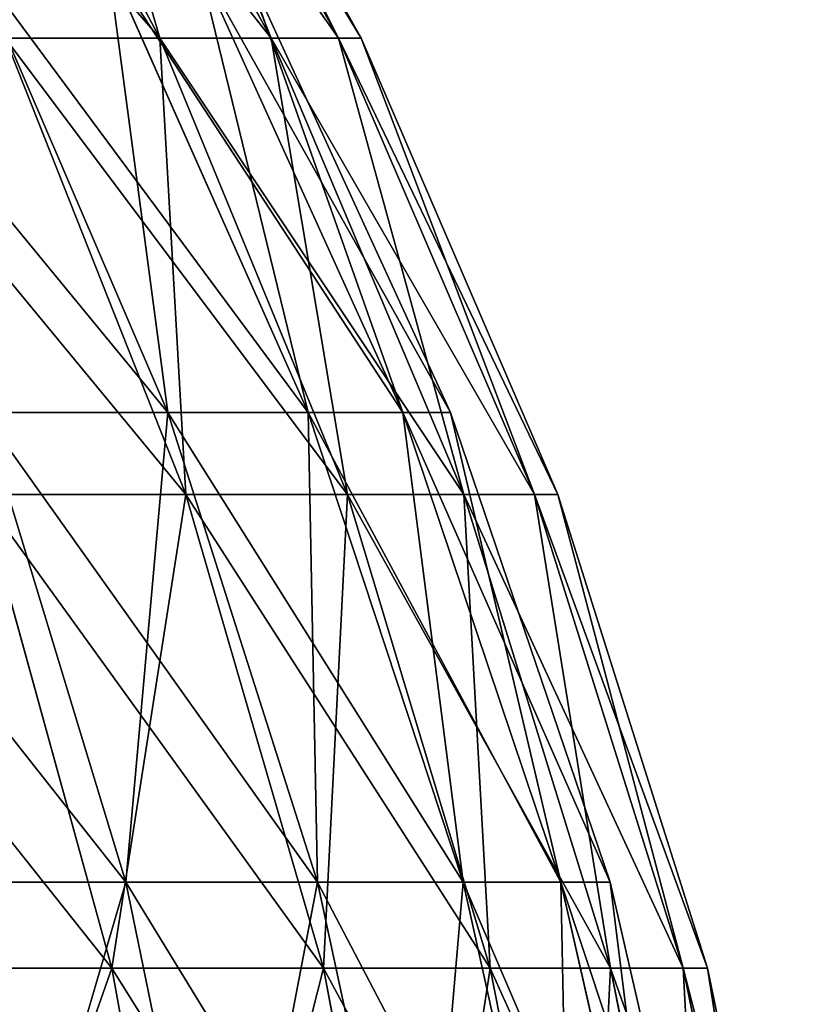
# Model space of a CAD drawing. Extents: x 0.04 to 8.7, y -7.15 to 0.
# Tile 370 of 464: x 6.82 to 7.29, y -3.47 to -2.88. Entities that reach past the tile are written whole.
import ezdxf

# ---------------------------------------------------------------- set-up
doc = ezdxf.new("R2010")
doc.units = 0
doc.header["$MEASUREMENT"] = 0
doc.layers.get('0').update_dxf_attribs({"linetype": 'CONTINUOUS'})

# ---------------------------------------------------------------- blocks, each defined once
blk = doc.blocks.new('ACE_M_STL')
at = {"color": 0}
for p, q in [((6.901, -2.89266, 0.79284), (6.76186, -2.63117, 0.74919)), ((6.901, -2.89266, 0.79284), (6.76186, -2.63117, 0.74919)), ((6.901, -2.89266, -0.79284), (6.76186, -2.63117, -0.74919)), ((6.901, -2.89266, -0.79284), (6.76186, -2.63117, -0.74919)), ((6.96824, -2.89266, 0.53313), (6.8254, -2.63117, 0.50377)), ((6.96824, -2.89266, 0.53313), (6.8254, -2.63117, 0.50377)), ((6.96824, -2.89266, -0.53313), (6.8254, -2.63117, -0.50377)), ((6.96824, -2.89266, -0.53313), (6.8254, -2.63117, -0.50377)), ((7.00887, -2.89266, 0.26794), (6.86379, -2.63117, 0.25319)), ((7.00887, -2.89266, 0.26794), (6.86379, -2.63117, 0.25319)), ((7.00887, -2.89266, -0.26794), (6.86379, -2.63117, -0.25319)), ((7.00887, -2.89266, -0.26794), (6.86379, -2.63117, -0.25319)), ((7.02245, -2.89266), (6.87663, -2.63117)), ((7.02245, -2.89266), (6.87663, -2.63117)), ((6.78896, -2.84657, 0.9104), (6.90587, -3.11818, 0.95447)), ((6.78896, -2.84657, 0.9104), (6.90587, -3.11818, 0.95447)), ((6.78896, -2.84657, -0.9104), (6.90587, -3.11818, -0.95447)), ((6.78896, -2.84657, -0.9104), (6.90587, -3.11818, -0.95447)), ((6.86977, -2.84657, 0.65727), (6.99059, -3.11818, 0.68909)), ((6.86977, -2.84657, 0.65727), (6.99059, -3.11818, 0.68909)), ((6.86977, -2.84657, -0.65727), (6.99059, -3.11818, -0.68909)), ((6.86977, -2.84657, -0.65727), (6.99059, -3.11818, -0.68909)), ((6.92413, -2.84657, 0.39717), (7.04757, -3.11818, 0.4164)), ((6.92413, -2.84657, 0.39717), (7.04757, -3.11818, 0.4164)), ((6.92413, -2.84657, -0.39717), (7.04757, -3.11818, -0.4164)), ((6.92413, -2.84657, -0.39717), (7.04757, -3.11818, -0.4164)), ((6.95145, -2.84657, 0.13286), (7.07621, -3.11818, 0.13929)), ((6.95145, -2.84657, 0.13286), (7.07621, -3.11818, 0.13929)), ((6.95145, -2.84657, -0.13286), (7.07621, -3.11818, -0.13929)), ((6.95145, -2.84657, -0.13286), (7.07621, -3.11818, -0.13929)), ((6.80782, -2.89266, 1.04443), (6.901, -2.89266, 0.79284)), ((6.901, -2.89266, -0.79284), (6.80782, -2.89266, -1.04443)), ((6.9168, -3.16757, 1.0912), (6.80782, -2.89266, 1.04443)), ((6.80782, -2.89266, 1.04443), (6.901, -2.89266, 0.79284)), ((6.9168, -3.16757, 1.0912), (6.80782, -2.89266, 1.04443)), ((6.9168, -3.16757, -1.0912), (6.80782, -2.89266, -1.04443)), ((6.901, -2.89266, -0.79284), (6.80782, -2.89266, -1.04443)), ((6.9168, -3.16757, -1.0912), (6.80782, -2.89266, -1.04443)), ((6.901, -2.89266, 0.79284), (6.96824, -2.89266, 0.53313)), ((6.96824, -2.89266, -0.53313), (6.901, -2.89266, -0.79284)), ((7.01415, -3.16757, 0.82835), (6.901, -2.89266, 0.79284)), ((6.901, -2.89266, 0.79284), (6.96824, -2.89266, 0.53313)), ((7.01415, -3.16757, 0.82835), (6.901, -2.89266, 0.79284)), ((7.01415, -3.16757, -0.82835), (6.901, -2.89266, -0.79284)), ((6.96824, -2.89266, -0.53313), (6.901, -2.89266, -0.79284)), ((7.01415, -3.16757, -0.82835), (6.901, -2.89266, -0.79284)), ((6.96824, -2.89266, 0.53313), (7.00887, -2.89266, 0.26794)), ((7.00887, -2.89266, -0.26794), (6.96824, -2.89266, -0.53313)), ((7.08441, -3.16757, 0.557), (6.96824, -2.89266, 0.53313)), ((6.96824, -2.89266, 0.53313), (7.00887, -2.89266, 0.26794)), ((7.08441, -3.16757, 0.557), (6.96824, -2.89266, 0.53313)), ((7.08441, -3.16757, -0.557), (6.96824, -2.89266, -0.53313)), ((7.00887, -2.89266, -0.26794), (6.96824, -2.89266, -0.53313)), ((7.08441, -3.16757, -0.557), (6.96824, -2.89266, -0.53313)), ((7.00887, -2.89266, 0.26794), (7.02245, -2.89266)), ((7.02245, -2.89266), (7.00887, -2.89266, -0.26794)), ((7.12685, -3.16757, 0.27994), (7.00887, -2.89266, 0.26794)), ((7.00887, -2.89266, 0.26794), (7.02245, -2.89266)), ((7.12685, -3.16757, 0.27994), (7.00887, -2.89266, 0.26794)), ((7.12685, -3.16757, -0.27994), (7.00887, -2.89266, -0.26794)), ((7.02245, -2.89266), (7.00887, -2.89266, -0.26794)), ((7.12685, -3.16757, -0.27994), (7.00887, -2.89266, -0.26794)), ((7.14105, -3.16757), (7.02245, -2.89266)), ((7.14105, -3.16757), (7.02245, -2.89266)), ((6.79431, -3.11818, 1.20974), (6.88057, -3.40116, 1.25286)), ((6.79431, -3.11818, 1.20974), (6.88057, -3.40116, 1.25286)), ((6.79431, -3.11818, 1.20974), (6.90587, -3.11818, 0.95447)), ((6.90587, -3.11818, -0.95447), (6.79431, -3.11818, -1.20974)), ((6.79431, -3.11818, -1.20974), (6.88057, -3.40116, -1.25286)), ((6.79431, -3.11818, -1.20974), (6.88057, -3.40116, -1.25286)), ((6.79431, -3.11818, 1.20974), (6.90587, -3.11818, 0.95447)), ((6.90587, -3.11818, -0.95447), (6.79431, -3.11818, -1.20974)), ((6.90587, -3.11818, 0.95447), (6.99611, -3.40116, 0.98849)), ((6.90587, -3.11818, 0.95447), (6.99611, -3.40116, 0.98849)), ((6.90587, -3.11818, 0.95447), (6.99059, -3.11818, 0.68909)), ((6.99059, -3.11818, -0.68909), (6.90587, -3.11818, -0.95447)), ((6.90587, -3.11818, -0.95447), (6.99611, -3.40116, -0.98849)), ((6.90587, -3.11818, -0.95447), (6.99611, -3.40116, -0.98849)), ((6.90587, -3.11818, 0.95447), (6.99059, -3.11818, 0.68909)), ((6.99059, -3.11818, -0.68909), (6.90587, -3.11818, -0.95447)), ((6.99059, -3.11818, 0.68909), (7.08385, -3.40116, 0.71365)), ((6.99059, -3.11818, 0.68909), (7.08385, -3.40116, 0.71365)), ((6.99059, -3.11818, 0.68909), (7.04757, -3.11818, 0.4164)), ((7.04757, -3.11818, -0.4164), (6.99059, -3.11818, -0.68909)), ((6.99059, -3.11818, -0.68909), (7.08385, -3.40116, -0.71365)), ((6.99059, -3.11818, -0.68909), (7.08385, -3.40116, -0.71365)), ((6.99059, -3.11818, 0.68909), (7.04757, -3.11818, 0.4164)), ((7.04757, -3.11818, -0.4164), (6.99059, -3.11818, -0.68909)), ((7.04757, -3.11818, 0.4164), (7.14286, -3.40116, 0.43124)), ((7.04757, -3.11818, 0.4164), (7.14286, -3.40116, 0.43124)), ((7.04757, -3.11818, 0.4164), (7.07621, -3.11818, 0.13929)), ((7.07621, -3.11818, -0.13929), (7.04757, -3.11818, -0.4164)), ((7.04757, -3.11818, -0.4164), (7.14286, -3.40116, -0.43124)), ((7.04757, -3.11818, -0.4164), (7.14286, -3.40116, -0.43124)), ((7.04757, -3.11818, 0.4164), (7.07621, -3.11818, 0.13929)), ((7.07621, -3.11818, -0.13929), (7.04757, -3.11818, -0.4164)), ((7.07621, -3.11818, 0.13929), (7.17253, -3.40116, 0.14426)), ((7.07621, -3.11818, 0.13929), (7.17253, -3.40116, 0.14426)), ((7.07621, -3.11818, 0.13929), (7.07621, -3.11818, -0.13929)), ((7.07621, -3.11818, -0.13929), (7.17253, -3.40116, -0.14426)), ((7.07621, -3.11818, -0.13929), (7.17253, -3.40116, -0.14426)), ((7.07621, -3.11818, 0.13929), (7.07621, -3.11818, -0.13929)), ((6.79336, -3.16757, 1.34285), (6.9168, -3.16757, 1.0912)), ((6.9168, -3.16757, -1.0912), (6.79336, -3.16757, -1.34285)), ((6.87218, -3.45307, 1.3866), (6.79336, -3.16757, 1.34285)), ((6.79336, -3.16757, 1.34285), (6.9168, -3.16757, 1.0912)), ((6.87218, -3.45307, 1.3866), (6.79336, -3.16757, 1.34285)), ((6.87218, -3.45307, -1.3866), (6.79336, -3.16757, -1.34285)), ((6.9168, -3.16757, -1.0912), (6.79336, -3.16757, -1.34285)), ((6.87218, -3.45307, -1.3866), (6.79336, -3.16757, -1.34285)), ((6.9168, -3.16757, 1.0912), (7.01415, -3.16757, 0.82835)), ((7.01415, -3.16757, -0.82835), (6.9168, -3.16757, -1.0912)), ((6.99965, -3.45307, 1.12675), (6.9168, -3.16757, 1.0912)), ((6.9168, -3.16757, 1.0912), (7.01415, -3.16757, 0.82835)), ((6.99965, -3.45307, 1.12675), (6.9168, -3.16757, 1.0912)), ((6.99965, -3.45307, -1.12675), (6.9168, -3.16757, -1.0912)), ((7.01415, -3.16757, -0.82835), (6.9168, -3.16757, -1.0912)), ((6.99965, -3.45307, -1.12675), (6.9168, -3.16757, -1.0912)), ((7.01415, -3.16757, 0.82835), (7.08441, -3.16757, 0.557)), ((7.08441, -3.16757, -0.557), (7.01415, -3.16757, -0.82835)), ((7.10017, -3.45307, 0.85534), (7.01415, -3.16757, 0.82835)), ((7.01415, -3.16757, 0.82835), (7.08441, -3.16757, 0.557)), ((7.10017, -3.45307, 0.85534), (7.01415, -3.16757, 0.82835)), ((7.10017, -3.45307, -0.85534), (7.01415, -3.16757, -0.82835)), ((7.08441, -3.16757, -0.557), (7.01415, -3.16757, -0.82835)), ((7.10017, -3.45307, -0.85534), (7.01415, -3.16757, -0.82835)), ((7.08441, -3.16757, 0.557), (7.12685, -3.16757, 0.27994)), ((7.12685, -3.16757, -0.27994), (7.08441, -3.16757, -0.557)), ((7.17271, -3.45307, 0.57515), (7.08441, -3.16757, 0.557)), ((7.08441, -3.16757, 0.557), (7.12685, -3.16757, 0.27994)), ((7.17271, -3.45307, 0.57515), (7.08441, -3.16757, 0.557)), ((7.17271, -3.45307, -0.57515), (7.08441, -3.16757, -0.557)), ((7.12685, -3.16757, -0.27994), (7.08441, -3.16757, -0.557)), ((7.17271, -3.45307, -0.57515), (7.08441, -3.16757, -0.557)), ((7.12685, -3.16757, 0.27994), (7.14105, -3.16757)), ((7.14105, -3.16757), (7.12685, -3.16757, -0.27994)), ((7.21654, -3.45307, 0.28906), (7.12685, -3.16757, 0.27994)), ((7.12685, -3.16757, 0.27994), (7.14105, -3.16757)), ((7.21654, -3.45307, 0.28906), (7.12685, -3.16757, 0.27994)), ((7.21654, -3.45307, -0.28906), (7.12685, -3.16757, -0.27994)), ((7.14105, -3.16757), (7.12685, -3.16757, -0.27994)), ((7.21654, -3.45307, -0.28906), (7.12685, -3.16757, -0.27994)), ((7.2312, -3.45307), (7.14105, -3.16757)), ((7.2312, -3.45307), (7.14105, -3.16757)), ((6.73847, -3.40116, 1.50394), (6.88057, -3.40116, 1.25286)), ((6.88057, -3.40116, -1.25286), (6.73847, -3.40116, -1.50394)), ((6.73847, -3.40116, 1.50394), (6.88057, -3.40116, 1.25286)), ((6.88057, -3.40116, -1.25286), (6.73847, -3.40116, -1.50394)), ((6.88057, -3.40116, 1.25286), (6.94044, -3.69253, 1.28278)), ((6.88057, -3.40116, 1.25286), (6.94044, -3.69253, 1.28278)), ((6.88057, -3.40116, 1.25286), (6.99611, -3.40116, 0.98849)), ((6.99611, -3.40116, -0.98849), (6.88057, -3.40116, -1.25286)), ((6.88057, -3.40116, -1.25286), (6.94044, -3.69253, -1.28278)), ((6.88057, -3.40116, -1.25286), (6.94044, -3.69253, -1.28278)), ((6.88057, -3.40116, 1.25286), (6.99611, -3.40116, 0.98849)), ((6.99611, -3.40116, -0.98849), (6.88057, -3.40116, -1.25286)), ((6.99611, -3.40116, 0.98849), (7.05874, -3.69253, 1.0121)), ((6.99611, -3.40116, 0.98849), (7.05874, -3.69253, 1.0121)), ((6.99611, -3.40116, 0.98849), (7.08385, -3.40116, 0.71365)), ((7.08385, -3.40116, -0.71365), (6.99611, -3.40116, -0.98849)), ((6.99611, -3.40116, -0.98849), (7.05874, -3.69253, -1.0121)), ((6.99611, -3.40116, -0.98849), (7.05874, -3.69253, -1.0121)), ((6.99611, -3.40116, 0.98849), (7.08385, -3.40116, 0.71365)), ((7.08385, -3.40116, -0.71365), (6.99611, -3.40116, -0.98849)), ((7.08385, -3.40116, 0.71365), (7.14857, -3.69253, 0.73069)), ((7.08385, -3.40116, 0.71365), (7.14857, -3.69253, 0.73069)), ((7.08385, -3.40116, 0.71365), (7.14286, -3.40116, 0.43124)), ((7.14286, -3.40116, -0.43124), (7.08385, -3.40116, -0.71365)), ((7.08385, -3.40116, -0.71365), (7.14857, -3.69253, -0.73069)), ((7.08385, -3.40116, -0.71365), (7.14857, -3.69253, -0.73069)), ((7.08385, -3.40116, 0.71365), (7.14286, -3.40116, 0.43124)), ((7.14286, -3.40116, -0.43124), (7.08385, -3.40116, -0.71365)), ((7.14286, -3.40116, 0.43124), (7.209, -3.69253, 0.44154)), ((7.14286, -3.40116, 0.43124), (7.209, -3.69253, 0.44154)), ((7.14286, -3.40116, 0.43124), (7.17253, -3.40116, 0.14426)), ((7.17253, -3.40116, -0.14426), (7.14286, -3.40116, -0.43124)), ((7.14286, -3.40116, -0.43124), (7.209, -3.69253, -0.44154)), ((7.14286, -3.40116, -0.43124), (7.209, -3.69253, -0.44154)), ((7.14286, -3.40116, 0.43124), (7.17253, -3.40116, 0.14426)), ((7.17253, -3.40116, -0.14426), (7.14286, -3.40116, -0.43124)), ((7.17253, -3.40116, 0.14426), (7.23937, -3.69253, 0.1477)), ((7.17253, -3.40116, 0.14426), (7.23937, -3.69253, 0.1477)), ((7.17253, -3.40116, 0.14426), (7.17253, -3.40116, -0.14426)), ((7.17253, -3.40116, -0.14426), (7.23937, -3.69253, -0.1477)), ((7.17253, -3.40116, -0.14426), (7.23937, -3.69253, -0.1477)), ((7.17253, -3.40116, 0.14426), (7.17253, -3.40116, -0.14426)), ((6.71909, -3.45307, 1.63222), (6.87218, -3.45307, 1.3866)), ((6.87218, -3.45307, -1.3866), (6.71909, -3.45307, -1.63222)), ((6.71909, -3.45307, 1.63222), (6.87218, -3.45307, 1.3866)), ((6.87218, -3.45307, -1.3866), (6.71909, -3.45307, -1.63222)), ((6.87218, -3.45307, 1.3866), (6.99965, -3.45307, 1.12675)), ((6.99965, -3.45307, -1.12675), (6.87218, -3.45307, -1.3866)), ((6.92532, -3.74624, 1.41609), (6.87218, -3.45307, 1.3866)), ((6.87218, -3.45307, 1.3866), (6.99965, -3.45307, 1.12675)), ((6.92532, -3.74624, 1.41609), (6.87218, -3.45307, 1.3866)), ((6.92532, -3.74624, -1.41609), (6.87218, -3.45307, -1.3866)), ((6.99965, -3.45307, -1.12675), (6.87218, -3.45307, -1.3866)), ((6.92532, -3.74624, -1.41609), (6.87218, -3.45307, -1.3866)), ((6.99965, -3.45307, 1.12675), (7.10017, -3.45307, 0.85534)), ((7.10017, -3.45307, -0.85534), (6.99965, -3.45307, -1.12675)), ((7.05549, -3.74624, 1.15071), (6.99965, -3.45307, 1.12675)), ((6.99965, -3.45307, 1.12675), (7.10017, -3.45307, 0.85534)), ((7.05549, -3.74624, 1.15071), (6.99965, -3.45307, 1.12675)), ((7.05549, -3.74624, -1.15071), (6.99965, -3.45307, -1.12675)), ((7.10017, -3.45307, -0.85534), (6.99965, -3.45307, -1.12675)), ((7.05549, -3.74624, -1.15071), (6.99965, -3.45307, -1.12675)), ((7.10017, -3.45307, 0.85534), (7.17271, -3.45307, 0.57515)), ((7.17271, -3.45307, -0.57515), (7.10017, -3.45307, -0.85534)), ((7.15815, -3.74624, 0.87353), (7.10017, -3.45307, 0.85534)), ((7.10017, -3.45307, 0.85534), (7.17271, -3.45307, 0.57515)), ((7.15815, -3.74624, 0.87353), (7.10017, -3.45307, 0.85534)), ((7.15815, -3.74624, -0.87353), (7.10017, -3.45307, -0.85534)), ((7.17271, -3.45307, -0.57515), (7.10017, -3.45307, -0.85534)), ((7.15815, -3.74624, -0.87353), (7.10017, -3.45307, -0.85534)), ((7.17271, -3.45307, 0.57515), (7.21654, -3.45307, 0.28906)), ((7.21654, -3.45307, -0.28906), (7.17271, -3.45307, -0.57515)), ((7.23224, -3.74624, 0.58738), (7.17271, -3.45307, 0.57515)), ((7.17271, -3.45307, 0.57515), (7.21654, -3.45307, 0.28906)), ((7.23224, -3.74624, 0.58738), (7.17271, -3.45307, 0.57515)), ((7.23224, -3.74624, -0.58738), (7.17271, -3.45307, -0.57515)), ((7.21654, -3.45307, -0.28906), (7.17271, -3.45307, -0.57515)), ((7.23224, -3.74624, -0.58738), (7.17271, -3.45307, -0.57515)), ((7.21654, -3.45307, 0.28906), (7.2312, -3.45307)), ((7.2312, -3.45307), (7.21654, -3.45307, -0.28906)), ((7.277, -3.74624, 0.2952), (7.21654, -3.45307, 0.28906)), ((7.21654, -3.45307, 0.28906), (7.2312, -3.45307)), ((7.277, -3.74624, 0.2952), (7.21654, -3.45307, 0.28906)), ((7.277, -3.74624, -0.2952), (7.21654, -3.45307, -0.28906)), ((7.2312, -3.45307), (7.21654, -3.45307, -0.28906)), ((7.277, -3.74624, -0.2952), (7.21654, -3.45307, -0.28906)), ((7.29197, -3.74624), (7.2312, -3.45307)), ((7.29197, -3.74624), (7.2312, -3.45307))]:
    blk.add_line(p, q, dxfattribs=at)
mesh = blk.add_polyface(dxfattribs=at)
corners = [(6.76186, -2.63117, 0.74919), (6.80782, -2.89266, 1.04443), (6.901, -2.89266, 0.79284), (6.67381, -2.63117, 0.98692)]
mesh.append_faces([[corners[k] for k in face] for face in [(0, 1, 2), (1, 0, 3)]], dxfattribs={"vtx0": -1, "color": 0})
mesh = blk.add_polyface(dxfattribs=at)
corners = [(6.67381, -2.63117, -0.98692), (6.901, -2.89266, -0.79284), (6.80782, -2.89266, -1.04443), (6.76186, -2.63117, -0.74919)]
mesh.append_faces([[corners[k] for k in face] for face in [(0, 1, 2), (1, 0, 3)]], dxfattribs={"vtx0": -1, "color": 0})
mesh = blk.add_polyface(dxfattribs=at)
corners = [(6.8254, -2.63117, 0.50377), (6.901, -2.89266, 0.79284), (6.96824, -2.89266, 0.53313), (6.76186, -2.63117, 0.74919)]
mesh.append_faces([[corners[k] for k in face] for face in [(0, 1, 2), (1, 0, 3)]], dxfattribs={"vtx0": -1, "color": 0})
mesh = blk.add_polyface(dxfattribs=at)
corners = [(6.76186, -2.63117, -0.74919), (6.96824, -2.89266, -0.53313), (6.901, -2.89266, -0.79284), (6.8254, -2.63117, -0.50377)]
mesh.append_faces([[corners[k] for k in face] for face in [(0, 1, 2), (1, 0, 3)]], dxfattribs={"vtx0": -1, "color": 0})
mesh = blk.add_polyface(dxfattribs=at)
corners = [(6.86379, -2.63117, 0.25319), (6.96824, -2.89266, 0.53313), (7.00887, -2.89266, 0.26794), (6.8254, -2.63117, 0.50377)]
mesh.append_faces([[corners[k] for k in face] for face in [(0, 1, 2), (1, 0, 3)]], dxfattribs={"vtx0": -1, "color": 0})
mesh = blk.add_polyface(dxfattribs=at)
corners = [(6.8254, -2.63117, -0.50377), (7.00887, -2.89266, -0.26794), (6.96824, -2.89266, -0.53313), (6.86379, -2.63117, -0.25319)]
mesh.append_faces([[corners[k] for k in face] for face in [(0, 1, 2), (1, 0, 3)]], dxfattribs={"vtx0": -1, "color": 0})
mesh = blk.add_polyface(dxfattribs=at)
corners = [(6.87663, -2.63117), (7.00887, -2.89266, 0.26794), (7.02245, -2.89266), (6.86379, -2.63117, 0.25319)]
mesh.append_faces([[corners[k] for k in face] for face in [(0, 1, 2), (1, 0, 3)]], dxfattribs={"vtx0": -1, "color": 0})
mesh = blk.add_polyface(dxfattribs=at)
corners = [(6.86379, -2.63117, -0.25319), (7.02245, -2.89266), (7.00887, -2.89266, -0.26794), (6.87663, -2.63117)]
mesh.append_faces([[corners[k] for k in face] for face in [(0, 1, 2), (1, 0, 3)]], dxfattribs={"vtx0": -1, "color": 0})
mesh = blk.add_polyface(dxfattribs=at)
corners = [(6.68256, -2.84657, 1.15388), (6.90587, -3.11818, 0.95447), (6.79431, -3.11818, 1.20974), (6.78896, -2.84657, 0.9104)]
mesh.append_faces([[corners[k] for k in face] for face in [(0, 1, 2), (1, 0, 3)]], dxfattribs={"vtx0": -1, "color": 0})
mesh = blk.add_polyface(dxfattribs=at)
corners = [(6.78896, -2.84657, -0.9104), (6.79431, -3.11818, -1.20974), (6.90587, -3.11818, -0.95447), (6.68256, -2.84657, -1.15388)]
mesh.append_faces([[corners[k] for k in face] for face in [(0, 1, 2), (1, 0, 3)]], dxfattribs={"vtx0": -1, "color": 0})
mesh = blk.add_polyface(dxfattribs=at)
corners = [(6.78896, -2.84657, 0.9104), (6.99059, -3.11818, 0.68909), (6.90587, -3.11818, 0.95447), (6.86977, -2.84657, 0.65727)]
mesh.append_faces([[corners[k] for k in face] for face in [(0, 1, 2), (1, 0, 3)]], dxfattribs={"vtx0": -1, "color": 0})
mesh = blk.add_polyface(dxfattribs=at)
corners = [(6.86977, -2.84657, -0.65727), (6.90587, -3.11818, -0.95447), (6.99059, -3.11818, -0.68909), (6.78896, -2.84657, -0.9104)]
mesh.append_faces([[corners[k] for k in face] for face in [(0, 1, 2), (1, 0, 3)]], dxfattribs={"vtx0": -1, "color": 0})
mesh = blk.add_polyface(dxfattribs=at)
corners = [(6.86977, -2.84657, 0.65727), (7.04757, -3.11818, 0.4164), (6.99059, -3.11818, 0.68909), (6.92413, -2.84657, 0.39717)]
mesh.append_faces([[corners[k] for k in face] for face in [(0, 1, 2), (1, 0, 3)]], dxfattribs={"vtx0": -1, "color": 0})
mesh = blk.add_polyface(dxfattribs=at)
corners = [(6.92413, -2.84657, -0.39717), (6.99059, -3.11818, -0.68909), (7.04757, -3.11818, -0.4164), (6.86977, -2.84657, -0.65727)]
mesh.append_faces([[corners[k] for k in face] for face in [(0, 1, 2), (1, 0, 3)]], dxfattribs={"vtx0": -1, "color": 0})
mesh = blk.add_polyface(dxfattribs=at)
corners = [(6.92413, -2.84657, 0.39717), (7.07621, -3.11818, 0.13929), (7.04757, -3.11818, 0.4164), (6.95145, -2.84657, 0.13286)]
mesh.append_faces([[corners[k] for k in face] for face in [(0, 1, 2), (1, 0, 3)]], dxfattribs={"vtx0": -1, "color": 0})
mesh = blk.add_polyface(dxfattribs=at)
corners = [(6.95145, -2.84657, -0.13286), (7.04757, -3.11818, -0.4164), (7.07621, -3.11818, -0.13929), (6.92413, -2.84657, -0.39717)]
mesh.append_faces([[corners[k] for k in face] for face in [(0, 1, 2), (1, 0, 3)]], dxfattribs={"vtx0": -1, "color": 0})
mesh = blk.add_polyface(dxfattribs=at)
corners = [(6.95145, -2.84657, 0.13286), (7.07621, -3.11818, -0.13929), (7.07621, -3.11818, 0.13929), (6.95145, -2.84657, -0.13286)]
mesh.append_faces([[corners[k] for k in face] for face in [(0, 1, 2), (1, 0, 3)]], dxfattribs={"vtx0": -1, "color": 0})
mesh = blk.add_polyface(dxfattribs=at)
corners = [(6.80782, -2.89266, 1.04443), (6.79336, -3.16757, 1.34285), (6.9168, -3.16757, 1.0912), (6.68967, -2.89266, 1.28529)]
mesh.append_faces([[corners[k] for k in face] for face in [(0, 1, 2), (1, 0, 3)]], dxfattribs={"vtx0": -1, "color": 0})
mesh = blk.add_polyface(dxfattribs=at)
corners = [(6.68967, -2.89266, -1.28529), (6.9168, -3.16757, -1.0912), (6.79336, -3.16757, -1.34285), (6.80782, -2.89266, -1.04443)]
mesh.append_faces([[corners[k] for k in face] for face in [(0, 1, 2), (1, 0, 3)]], dxfattribs={"vtx0": -1, "color": 0})
mesh = blk.add_polyface(dxfattribs=at)
corners = [(6.901, -2.89266, 0.79284), (6.9168, -3.16757, 1.0912), (7.01415, -3.16757, 0.82835), (6.80782, -2.89266, 1.04443)]
mesh.append_faces([[corners[k] for k in face] for face in [(0, 1, 2), (1, 0, 3)]], dxfattribs={"vtx0": -1, "color": 0})
mesh = blk.add_polyface(dxfattribs=at)
corners = [(6.80782, -2.89266, -1.04443), (7.01415, -3.16757, -0.82835), (6.9168, -3.16757, -1.0912), (6.901, -2.89266, -0.79284)]
mesh.append_faces([[corners[k] for k in face] for face in [(0, 1, 2), (1, 0, 3)]], dxfattribs={"vtx0": -1, "color": 0})
mesh = blk.add_polyface(dxfattribs=at)
corners = [(6.96824, -2.89266, 0.53313), (7.01415, -3.16757, 0.82835), (7.08441, -3.16757, 0.557), (6.901, -2.89266, 0.79284)]
mesh.append_faces([[corners[k] for k in face] for face in [(0, 1, 2), (1, 0, 3)]], dxfattribs={"vtx0": -1, "color": 0})
mesh = blk.add_polyface(dxfattribs=at)
corners = [(6.901, -2.89266, -0.79284), (7.08441, -3.16757, -0.557), (7.01415, -3.16757, -0.82835), (6.96824, -2.89266, -0.53313)]
mesh.append_faces([[corners[k] for k in face] for face in [(0, 1, 2), (1, 0, 3)]], dxfattribs={"vtx0": -1, "color": 0})
mesh = blk.add_polyface(dxfattribs=at)
corners = [(7.00887, -2.89266, 0.26794), (7.08441, -3.16757, 0.557), (7.12685, -3.16757, 0.27994), (6.96824, -2.89266, 0.53313)]
mesh.append_faces([[corners[k] for k in face] for face in [(0, 1, 2), (1, 0, 3)]], dxfattribs={"vtx0": -1, "color": 0})
mesh = blk.add_polyface(dxfattribs=at)
corners = [(6.96824, -2.89266, -0.53313), (7.12685, -3.16757, -0.27994), (7.08441, -3.16757, -0.557), (7.00887, -2.89266, -0.26794)]
mesh.append_faces([[corners[k] for k in face] for face in [(0, 1, 2), (1, 0, 3)]], dxfattribs={"vtx0": -1, "color": 0})
mesh = blk.add_polyface(dxfattribs=at)
corners = [(7.02245, -2.89266), (7.12685, -3.16757, 0.27994), (7.14105, -3.16757), (7.00887, -2.89266, 0.26794)]
mesh.append_faces([[corners[k] for k in face] for face in [(0, 1, 2), (1, 0, 3)]], dxfattribs={"vtx0": -1, "color": 0})
mesh = blk.add_polyface(dxfattribs=at)
corners = [(7.00887, -2.89266, -0.26794), (7.14105, -3.16757), (7.12685, -3.16757, -0.27994), (7.02245, -2.89266)]
mesh.append_faces([[corners[k] for k in face] for face in [(0, 1, 2), (1, 0, 3)]], dxfattribs={"vtx0": -1, "color": 0})
mesh = blk.add_polyface(dxfattribs=at)
corners = [(6.65709, -3.11818, 1.45219), (6.88057, -3.40116, 1.25286), (6.73847, -3.40116, 1.50394), (6.79431, -3.11818, 1.20974)]
mesh.append_faces([[corners[k] for k in face] for face in [(0, 1, 2), (1, 0, 3)]], dxfattribs={"vtx0": -1, "color": 0})
mesh = blk.add_polyface(dxfattribs=at)
corners = [(6.79431, -3.11818, -1.20974), (6.73847, -3.40116, -1.50394), (6.88057, -3.40116, -1.25286), (6.65709, -3.11818, -1.45219)]
mesh.append_faces([[corners[k] for k in face] for face in [(0, 1, 2), (1, 0, 3)]], dxfattribs={"vtx0": -1, "color": 0})
mesh = blk.add_polyface(dxfattribs=at)
corners = [(6.79431, -3.11818, 1.20974), (6.99611, -3.40116, 0.98849), (6.88057, -3.40116, 1.25286), (6.90587, -3.11818, 0.95447)]
mesh.append_faces([[corners[k] for k in face] for face in [(0, 1, 2), (1, 0, 3)]], dxfattribs={"vtx0": -1, "color": 0})
mesh = blk.add_polyface(dxfattribs=at)
corners = [(6.90587, -3.11818, -0.95447), (6.88057, -3.40116, -1.25286), (6.99611, -3.40116, -0.98849), (6.79431, -3.11818, -1.20974)]
mesh.append_faces([[corners[k] for k in face] for face in [(0, 1, 2), (1, 0, 3)]], dxfattribs={"vtx0": -1, "color": 0})
mesh = blk.add_polyface(dxfattribs=at)
corners = [(6.90587, -3.11818, 0.95447), (7.08385, -3.40116, 0.71365), (6.99611, -3.40116, 0.98849), (6.99059, -3.11818, 0.68909)]
mesh.append_faces([[corners[k] for k in face] for face in [(0, 1, 2), (1, 0, 3)]], dxfattribs={"vtx0": -1, "color": 0})
mesh = blk.add_polyface(dxfattribs=at)
corners = [(6.99059, -3.11818, -0.68909), (6.99611, -3.40116, -0.98849), (7.08385, -3.40116, -0.71365), (6.90587, -3.11818, -0.95447)]
mesh.append_faces([[corners[k] for k in face] for face in [(0, 1, 2), (1, 0, 3)]], dxfattribs={"vtx0": -1, "color": 0})
mesh = blk.add_polyface(dxfattribs=at)
corners = [(6.99059, -3.11818, 0.68909), (7.14286, -3.40116, 0.43124), (7.08385, -3.40116, 0.71365), (7.04757, -3.11818, 0.4164)]
mesh.append_faces([[corners[k] for k in face] for face in [(0, 1, 2), (1, 0, 3)]], dxfattribs={"vtx0": -1, "color": 0})
mesh = blk.add_polyface(dxfattribs=at)
corners = [(7.04757, -3.11818, -0.4164), (7.08385, -3.40116, -0.71365), (7.14286, -3.40116, -0.43124), (6.99059, -3.11818, -0.68909)]
mesh.append_faces([[corners[k] for k in face] for face in [(0, 1, 2), (1, 0, 3)]], dxfattribs={"vtx0": -1, "color": 0})
mesh = blk.add_polyface(dxfattribs=at)
corners = [(7.04757, -3.11818, 0.4164), (7.17253, -3.40116, 0.14426), (7.14286, -3.40116, 0.43124), (7.07621, -3.11818, 0.13929)]
mesh.append_faces([[corners[k] for k in face] for face in [(0, 1, 2), (1, 0, 3)]], dxfattribs={"vtx0": -1, "color": 0})
mesh = blk.add_polyface(dxfattribs=at)
corners = [(7.07621, -3.11818, -0.13929), (7.14286, -3.40116, -0.43124), (7.17253, -3.40116, -0.14426), (7.04757, -3.11818, -0.4164)]
mesh.append_faces([[corners[k] for k in face] for face in [(0, 1, 2), (1, 0, 3)]], dxfattribs={"vtx0": -1, "color": 0})
mesh = blk.add_polyface(dxfattribs=at)
corners = [(7.07621, -3.11818, 0.13929), (7.17253, -3.40116, -0.14426), (7.17253, -3.40116, 0.14426), (7.07621, -3.11818, -0.13929)]
mesh.append_faces([[corners[k] for k in face] for face in [(0, 1, 2), (1, 0, 3)]], dxfattribs={"vtx0": -1, "color": 0})
mesh = blk.add_polyface(dxfattribs=at)
corners = [(6.79336, -3.16757, 1.34285), (6.71909, -3.45307, 1.63222), (6.87218, -3.45307, 1.3866), (6.6451, -3.16757, 1.58072)]
mesh.append_faces([[corners[k] for k in face] for face in [(0, 1, 2), (1, 0, 3)]], dxfattribs={"vtx0": -1, "color": 0})
mesh = blk.add_polyface(dxfattribs=at)
corners = [(6.6451, -3.16757, -1.58072), (6.87218, -3.45307, -1.3866), (6.71909, -3.45307, -1.63222), (6.79336, -3.16757, -1.34285)]
mesh.append_faces([[corners[k] for k in face] for face in [(0, 1, 2), (1, 0, 3)]], dxfattribs={"vtx0": -1, "color": 0})
mesh = blk.add_polyface(dxfattribs=at)
corners = [(6.9168, -3.16757, 1.0912), (6.87218, -3.45307, 1.3866), (6.99965, -3.45307, 1.12675), (6.79336, -3.16757, 1.34285)]
mesh.append_faces([[corners[k] for k in face] for face in [(0, 1, 2), (1, 0, 3)]], dxfattribs={"vtx0": -1, "color": 0})
mesh = blk.add_polyface(dxfattribs=at)
corners = [(6.79336, -3.16757, -1.34285), (6.99965, -3.45307, -1.12675), (6.87218, -3.45307, -1.3866), (6.9168, -3.16757, -1.0912)]
mesh.append_faces([[corners[k] for k in face] for face in [(0, 1, 2), (1, 0, 3)]], dxfattribs={"vtx0": -1, "color": 0})
mesh = blk.add_polyface(dxfattribs=at)
corners = [(7.01415, -3.16757, 0.82835), (6.99965, -3.45307, 1.12675), (7.10017, -3.45307, 0.85534), (6.9168, -3.16757, 1.0912)]
mesh.append_faces([[corners[k] for k in face] for face in [(0, 1, 2), (1, 0, 3)]], dxfattribs={"vtx0": -1, "color": 0})
mesh = blk.add_polyface(dxfattribs=at)
corners = [(6.9168, -3.16757, -1.0912), (7.10017, -3.45307, -0.85534), (6.99965, -3.45307, -1.12675), (7.01415, -3.16757, -0.82835)]
mesh.append_faces([[corners[k] for k in face] for face in [(0, 1, 2), (1, 0, 3)]], dxfattribs={"vtx0": -1, "color": 0})
mesh = blk.add_polyface(dxfattribs=at)
corners = [(7.08441, -3.16757, 0.557), (7.10017, -3.45307, 0.85534), (7.17271, -3.45307, 0.57515), (7.01415, -3.16757, 0.82835)]
mesh.append_faces([[corners[k] for k in face] for face in [(0, 1, 2), (1, 0, 3)]], dxfattribs={"vtx0": -1, "color": 0})
mesh = blk.add_polyface(dxfattribs=at)
corners = [(7.01415, -3.16757, -0.82835), (7.17271, -3.45307, -0.57515), (7.10017, -3.45307, -0.85534), (7.08441, -3.16757, -0.557)]
mesh.append_faces([[corners[k] for k in face] for face in [(0, 1, 2), (1, 0, 3)]], dxfattribs={"vtx0": -1, "color": 0})
mesh = blk.add_polyface(dxfattribs=at)
corners = [(7.12685, -3.16757, 0.27994), (7.17271, -3.45307, 0.57515), (7.21654, -3.45307, 0.28906), (7.08441, -3.16757, 0.557)]
mesh.append_faces([[corners[k] for k in face] for face in [(0, 1, 2), (1, 0, 3)]], dxfattribs={"vtx0": -1, "color": 0})
mesh = blk.add_polyface(dxfattribs=at)
corners = [(7.08441, -3.16757, -0.557), (7.21654, -3.45307, -0.28906), (7.17271, -3.45307, -0.57515), (7.12685, -3.16757, -0.27994)]
mesh.append_faces([[corners[k] for k in face] for face in [(0, 1, 2), (1, 0, 3)]], dxfattribs={"vtx0": -1, "color": 0})
mesh = blk.add_polyface(dxfattribs=at)
corners = [(7.14105, -3.16757), (7.21654, -3.45307, 0.28906), (7.2312, -3.45307), (7.12685, -3.16757, 0.27994)]
mesh.append_faces([[corners[k] for k in face] for face in [(0, 1, 2), (1, 0, 3)]], dxfattribs={"vtx0": -1, "color": 0})
mesh = blk.add_polyface(dxfattribs=at)
corners = [(7.12685, -3.16757, -0.27994), (7.2312, -3.45307), (7.21654, -3.45307, -0.28906), (7.14105, -3.16757)]
mesh.append_faces([[corners[k] for k in face] for face in [(0, 1, 2), (1, 0, 3)]], dxfattribs={"vtx0": -1, "color": 0})
mesh = blk.add_polyface(dxfattribs=at)
corners = [(6.73847, -3.40116, 1.50394), (6.94044, -3.69253, 1.28278), (6.79494, -3.69253, 1.53987), (6.88057, -3.40116, 1.25286)]
mesh.append_faces([[corners[k] for k in face] for face in [(0, 1, 2), (1, 0, 3)]], dxfattribs={"vtx0": -1, "color": 0})
mesh = blk.add_polyface(dxfattribs=at)
corners = [(6.88057, -3.40116, -1.25286), (6.79494, -3.69253, -1.53987), (6.94044, -3.69253, -1.28278), (6.73847, -3.40116, -1.50394)]
mesh.append_faces([[corners[k] for k in face] for face in [(0, 1, 2), (1, 0, 3)]], dxfattribs={"vtx0": -1, "color": 0})
mesh = blk.add_polyface(dxfattribs=at)
corners = [(6.88057, -3.40116, 1.25286), (7.05874, -3.69253, 1.0121), (6.94044, -3.69253, 1.28278), (6.99611, -3.40116, 0.98849)]
mesh.append_faces([[corners[k] for k in face] for face in [(0, 1, 2), (1, 0, 3)]], dxfattribs={"vtx0": -1, "color": 0})
mesh = blk.add_polyface(dxfattribs=at)
corners = [(6.99611, -3.40116, -0.98849), (6.94044, -3.69253, -1.28278), (7.05874, -3.69253, -1.0121), (6.88057, -3.40116, -1.25286)]
mesh.append_faces([[corners[k] for k in face] for face in [(0, 1, 2), (1, 0, 3)]], dxfattribs={"vtx0": -1, "color": 0})
mesh = blk.add_polyface(dxfattribs=at)
corners = [(6.99611, -3.40116, 0.98849), (7.14857, -3.69253, 0.73069), (7.05874, -3.69253, 1.0121), (7.08385, -3.40116, 0.71365)]
mesh.append_faces([[corners[k] for k in face] for face in [(0, 1, 2), (1, 0, 3)]], dxfattribs={"vtx0": -1, "color": 0})
mesh = blk.add_polyface(dxfattribs=at)
corners = [(7.08385, -3.40116, -0.71365), (7.05874, -3.69253, -1.0121), (7.14857, -3.69253, -0.73069), (6.99611, -3.40116, -0.98849)]
mesh.append_faces([[corners[k] for k in face] for face in [(0, 1, 2), (1, 0, 3)]], dxfattribs={"vtx0": -1, "color": 0})
mesh = blk.add_polyface(dxfattribs=at)
corners = [(7.08385, -3.40116, 0.71365), (7.209, -3.69253, 0.44154), (7.14857, -3.69253, 0.73069), (7.14286, -3.40116, 0.43124)]
mesh.append_faces([[corners[k] for k in face] for face in [(0, 1, 2), (1, 0, 3)]], dxfattribs={"vtx0": -1, "color": 0})
mesh = blk.add_polyface(dxfattribs=at)
corners = [(7.14286, -3.40116, -0.43124), (7.14857, -3.69253, -0.73069), (7.209, -3.69253, -0.44154), (7.08385, -3.40116, -0.71365)]
mesh.append_faces([[corners[k] for k in face] for face in [(0, 1, 2), (1, 0, 3)]], dxfattribs={"vtx0": -1, "color": 0})
mesh = blk.add_polyface(dxfattribs=at)
corners = [(7.14286, -3.40116, 0.43124), (7.23937, -3.69253, 0.1477), (7.209, -3.69253, 0.44154), (7.17253, -3.40116, 0.14426)]
mesh.append_faces([[corners[k] for k in face] for face in [(0, 1, 2), (1, 0, 3)]], dxfattribs={"vtx0": -1, "color": 0})
mesh = blk.add_polyface(dxfattribs=at)
corners = [(7.17253, -3.40116, -0.14426), (7.209, -3.69253, -0.44154), (7.23937, -3.69253, -0.1477), (7.14286, -3.40116, -0.43124)]
mesh.append_faces([[corners[k] for k in face] for face in [(0, 1, 2), (1, 0, 3)]], dxfattribs={"vtx0": -1, "color": 0})
mesh = blk.add_polyface(dxfattribs=at)
corners = [(7.17253, -3.40116, 0.14426), (7.23937, -3.69253, -0.1477), (7.23937, -3.69253, 0.1477), (7.17253, -3.40116, -0.14426)]
mesh.append_faces([[corners[k] for k in face] for face in [(0, 1, 2), (1, 0, 3)]], dxfattribs={"vtx0": -1, "color": 0})
mesh = blk.add_polyface(dxfattribs=at)
corners = [(6.87218, -3.45307, 1.3866), (6.76897, -3.74624, 1.66694), (6.92532, -3.74624, 1.41609), (6.71909, -3.45307, 1.63222)]
mesh.append_faces([[corners[k] for k in face] for face in [(0, 1, 2), (1, 0, 3)]], dxfattribs={"vtx0": -1, "color": 0})
mesh = blk.add_polyface(dxfattribs=at)
corners = [(6.71909, -3.45307, -1.63222), (6.92532, -3.74624, -1.41609), (6.76897, -3.74624, -1.66694), (6.87218, -3.45307, -1.3866)]
mesh.append_faces([[corners[k] for k in face] for face in [(0, 1, 2), (1, 0, 3)]], dxfattribs={"vtx0": -1, "color": 0})
mesh = blk.add_polyface(dxfattribs=at)
corners = [(6.99965, -3.45307, 1.12675), (6.92532, -3.74624, 1.41609), (7.05549, -3.74624, 1.15071), (6.87218, -3.45307, 1.3866)]
mesh.append_faces([[corners[k] for k in face] for face in [(0, 1, 2), (1, 0, 3)]], dxfattribs={"vtx0": -1, "color": 0})
mesh = blk.add_polyface(dxfattribs=at)
corners = [(6.87218, -3.45307, -1.3866), (7.05549, -3.74624, -1.15071), (6.92532, -3.74624, -1.41609), (6.99965, -3.45307, -1.12675)]
mesh.append_faces([[corners[k] for k in face] for face in [(0, 1, 2), (1, 0, 3)]], dxfattribs={"vtx0": -1, "color": 0})
mesh = blk.add_polyface(dxfattribs=at)
corners = [(7.10017, -3.45307, 0.85534), (7.05549, -3.74624, 1.15071), (7.15815, -3.74624, 0.87353), (6.99965, -3.45307, 1.12675)]
mesh.append_faces([[corners[k] for k in face] for face in [(0, 1, 2), (1, 0, 3)]], dxfattribs={"vtx0": -1, "color": 0})
mesh = blk.add_polyface(dxfattribs=at)
corners = [(6.99965, -3.45307, -1.12675), (7.15815, -3.74624, -0.87353), (7.05549, -3.74624, -1.15071), (7.10017, -3.45307, -0.85534)]
mesh.append_faces([[corners[k] for k in face] for face in [(0, 1, 2), (1, 0, 3)]], dxfattribs={"vtx0": -1, "color": 0})
mesh = blk.add_polyface(dxfattribs=at)
corners = [(7.17271, -3.45307, 0.57515), (7.15815, -3.74624, 0.87353), (7.23224, -3.74624, 0.58738), (7.10017, -3.45307, 0.85534)]
mesh.append_faces([[corners[k] for k in face] for face in [(0, 1, 2), (1, 0, 3)]], dxfattribs={"vtx0": -1, "color": 0})
mesh = blk.add_polyface(dxfattribs=at)
corners = [(7.10017, -3.45307, -0.85534), (7.23224, -3.74624, -0.58738), (7.15815, -3.74624, -0.87353), (7.17271, -3.45307, -0.57515)]
mesh.append_faces([[corners[k] for k in face] for face in [(0, 1, 2), (1, 0, 3)]], dxfattribs={"vtx0": -1, "color": 0})
mesh = blk.add_polyface(dxfattribs=at)
corners = [(7.21654, -3.45307, 0.28906), (7.23224, -3.74624, 0.58738), (7.277, -3.74624, 0.2952), (7.17271, -3.45307, 0.57515)]
mesh.append_faces([[corners[k] for k in face] for face in [(0, 1, 2), (1, 0, 3)]], dxfattribs={"vtx0": -1, "color": 0})
mesh = blk.add_polyface(dxfattribs=at)
corners = [(7.17271, -3.45307, -0.57515), (7.277, -3.74624, -0.2952), (7.23224, -3.74624, -0.58738), (7.21654, -3.45307, -0.28906)]
mesh.append_faces([[corners[k] for k in face] for face in [(0, 1, 2), (1, 0, 3)]], dxfattribs={"vtx0": -1, "color": 0})
mesh = blk.add_polyface(dxfattribs=at)
corners = [(7.2312, -3.45307), (7.277, -3.74624, 0.2952), (7.29197, -3.74624), (7.21654, -3.45307, 0.28906)]
mesh.append_faces([[corners[k] for k in face] for face in [(0, 1, 2), (1, 0, 3)]], dxfattribs={"vtx0": -1, "color": 0})
mesh = blk.add_polyface(dxfattribs=at)
corners = [(7.21654, -3.45307, -0.28906), (7.29197, -3.74624), (7.277, -3.74624, -0.2952), (7.2312, -3.45307)]
mesh.append_faces([[corners[k] for k in face] for face in [(0, 1, 2), (1, 0, 3)]], dxfattribs={"vtx0": -1, "color": 0})

msp = doc.modelspace()

# ---------------------------------------------------------------- block references
at = {"color": 0}
msp.add_blockref('ACE_M_STL', (0, 0), dxfattribs=at)

doc.saveas('drawing.dxf')
